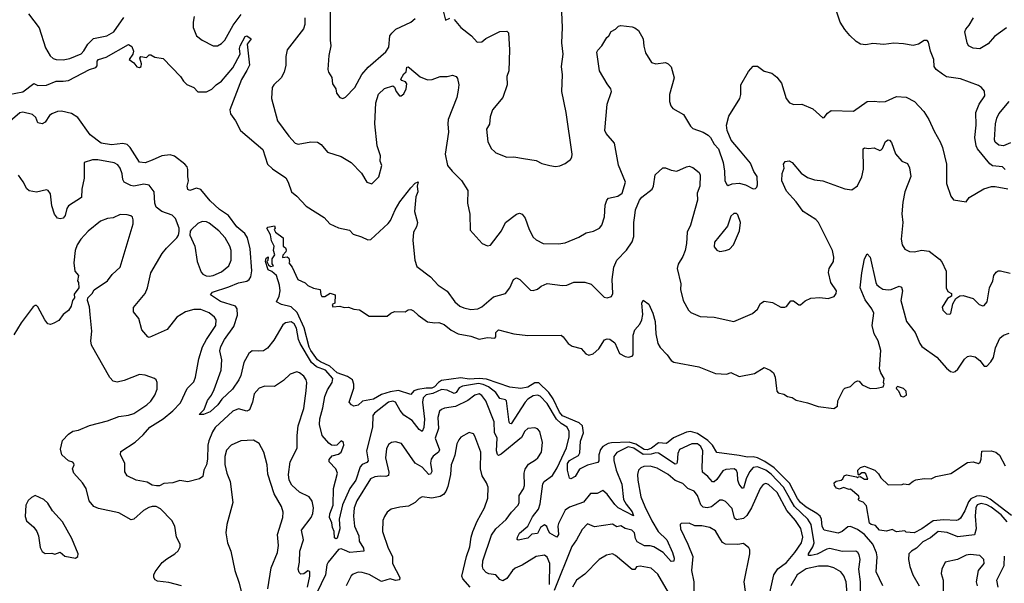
# Model space of a CAD drawing. Extents: x 2133489 to 2292442, y 756223 to 916462.
# Tile 438 of 463: x 2265964 to 2273040, y 869714 to 873762. Entities that reach past the tile are written whole.
import ezdxf

# ---------------------------------------------------------------- set-up
doc = ezdxf.new("R2010")
doc.units = 0

msp = doc.modelspace()

# ---------------------------------------------------------------- linework, layer by layer
at = {"layer": '0CON20XD'}
for points in [[(2268195.6, 873855), (2268194.2, 873615), (2268200, 873575), (2268184.2, 873505.8), (2268178.8, 873405), (2268184.1, 873384.1), (2268206.4, 873346.4), (2268212.3, 873302.3), (2268236.7, 873265), (2268240, 873235), (2268265, 873203.8), (2268285, 873196.2), (2268305.7, 873204.3), (2268372.9, 873275), (2268421.4, 873368.6), (2268468.3, 873421.7), (2268595, 873532), (2268616.4, 873565), (2268624.5, 873645), (2268637.1, 873665), (2268666.6, 873693.4), (2268775, 873744.5), (2268805, 873770.8)], [(2269004.4, 873835), (2269025, 873757.5), (2269055, 873773.1)], [(2269815, 872706.7), (2269845, 872712.5), (2269885, 872730), (2269923, 872757), (2269932.5, 872775), (2269933.3, 872795), (2269891.2, 873095), (2269860, 873245), (2269863.8, 873365), (2269858, 873425), (2269869.2, 873515), (2269860.8, 873595), (2269865.7, 873705), (2269860, 873815)], [(2273045.6, 872685), (2273027.1, 872705), (2272955, 872713.1), (2272936.7, 872726.7), (2272847.7, 872835), (2272837.9, 872855), (2272827.1, 872915), (2272837.9, 873005), (2272834.5, 873095), (2272858.9, 873155), (2272899.2, 873215), (2272898.3, 873248.3), (2272876.7, 873275), (2272855, 873288.8), (2272725, 873337.8), (2272625, 873350.6), (2272595, 873370.8), (2272551.2, 873405), (2272536.1, 873426.1), (2272533.8, 873475), (2272508.8, 873535), (2272495, 873600), (2272485, 873612.5), (2272465, 873613.3), (2272423.6, 873586.4), (2272385, 873576.2), (2272315, 873589.4), (2272245, 873592.2), (2272175, 873584.3), (2272095, 873590), (2272045, 873581.9), (2272005.5, 873585.5), (2271976, 873605), (2271929.4, 873649.4), (2271895, 873692), (2271861.5, 873745), (2271835.4, 873815)], [(2266027.1, 873805), (2266102.9, 873702.9), (2266148.8, 873558.8), (2266183, 873503), (2266203.8, 873483.8), (2266225, 873476.7), (2266275, 873474.6), (2266325, 873483.2), (2266405, 873517.3), (2266425, 873538.5), (2266452.9, 873587.1), (2266493.9, 873626.1), (2266590, 873645), (2266640.9, 873675), (2266711.2, 873778.8)], [(2267218, 873785), (2267210, 873745), (2267210, 873705), (2267233.3, 873645), (2267275, 873613.8), (2267354.4, 873574.4), (2267385, 873574.2), (2267415, 873590), (2267437.8, 873615), (2267497.4, 873722.6), (2267555, 873800)], [(2268013.8, 873775), (2268013.7, 873726.3), (2268003.9, 873696.1), (2267885.8, 873545), (2267876.8, 873496.8), (2267875.6, 873435.6), (2267865.4, 873384.6), (2267843.1, 873345), (2267789.2, 873295), (2267777.5, 873275), (2267774, 873195), (2267815.8, 873035), (2267897.5, 872925), (2267944.5, 872874.5), (2267965, 872868.6), (2268055, 872885.7), (2268105, 872882.9), (2268129.2, 872865), (2268175, 872810), (2268275, 872778), (2268345.8, 872735.8), (2268420.5, 872660.5), (2268457.5, 872595), (2268495, 872582.5), (2268545, 872632.5), (2268565.8, 872715), (2268554, 872745), (2268557.1, 872785), (2268532.5, 872855), (2268515.5, 873015), (2268522.2, 873165), (2268543, 873227), (2268585, 873268.8), (2268645, 873287.5), (2268657, 873277), (2268670, 873245), (2268693.9, 873213.9), (2268705, 873213.8), (2268725, 873228.8), (2268741.4, 873265), (2268745, 873300), (2268735.9, 873315.9), (2268710, 873325), (2268703.3, 873335), (2268725, 873372.5), (2268741.7, 873388.3), (2268745, 873420), (2268755, 873422.5), (2268765, 873416.7), (2268842, 873352), (2268895, 873330.5), (2268927.6, 873332.4), (2268985, 873354.4), (2269035.7, 873354.3), (2269075, 873362.5), (2269100, 873355), (2269110.5, 873340.5), (2269120, 873295), (2269116, 873255), (2269105, 873202.5), (2269043.5, 873045), (2269039.6, 873015), (2269044.6, 872955), (2269022, 872795), (2269038, 872715), (2269071.2, 872675), (2269137.9, 872607.9), (2269183.8, 872535), (2269182.9, 872445), (2269198, 872365), (2269200, 872250), (2269287.5, 872155), (2269325, 872136.7), (2269348.3, 872141.7), (2269425.5, 872244.5), (2269455.6, 872304.4), (2269535, 872363.8), (2269555, 872371.2), (2269574.1, 872364.1), (2269597.3, 872337.3), (2269625.8, 872255), (2269655, 872200), (2269675, 872180), (2269725, 872154.2), (2269835, 872152), (2269885, 872160), (2269981.2, 872198.8), (2270035, 872230), (2270087.3, 872242.7), (2270130, 872265), (2270146.2, 872285), (2270165.6, 872345), (2270171.2, 872428.8), (2270182.5, 872465), (2270195, 872478.9), (2270263.3, 872495), (2270294.3, 872515), (2270316.7, 872595), (2270268.1, 872718.1), (2270238.8, 872875), (2270177.8, 872945), (2270169.5, 872965), (2270185.7, 873154.3), (2270217.5, 873245), (2270212.5, 873265), (2270185, 873301.2), (2270131.5, 873395), (2270112.1, 873527.9), (2270117.5, 873542.5), (2270147, 873573), (2270182.5, 873635), (2270197.5, 873645), (2270215, 873677.5), (2270245, 873693.8), (2270267.5, 873715), (2270285, 873720), (2270365, 873710), (2270385, 873704.2), (2270410.8, 873685), (2270444.3, 873625), (2270448.8, 873571.2), (2270460.8, 873525), (2270505, 873453.8), (2270535, 873444), (2270605, 873453.8), (2270625, 873443.8), (2270645, 873423.3), (2270668.1, 873345), (2270634.4, 873225.6), (2270634.5, 873174.5), (2270642.1, 873142.1), (2270656.7, 873125), (2270735, 873081.2), (2270785, 872996.7), (2270800.9, 872980.9), (2270875, 872954.3), (2270911.3, 872931.3), (2270927.5, 872915), (2270955, 872868), (2270985.4, 872835.4), (2271018.5, 872735), (2271029.4, 872675), (2271032, 872605), (2271045, 872577.5), (2271055, 872570), (2271085, 872582.5), (2271135, 872586.7), (2271180, 872575), (2271235, 872547.5), (2271251.7, 872548.3), (2271261.7, 872558.3), (2271266.7, 872575), (2271263.3, 872635), (2271240.5, 872670.5), (2271215, 872731.2), (2271145, 872818), (2271076.2, 872896.2), (2271047.3, 872965), (2271042.5, 873005), (2271061.2, 873068.8), (2271140, 873195), (2271145.8, 873225), (2271146, 873295), (2271200.3, 873389.7), (2271235, 873428.8), (2271265, 873428.8), (2271315, 873392.9), (2271368.3, 873378.3), (2271405, 873348), (2271439.2, 873305), (2271471.9, 873195), (2271495, 873165.8), (2271527.5, 873152.5), (2271585, 873154.2), (2271665, 873122), (2271735, 873057.5), (2271745, 873060), (2271768.8, 873091.2), (2271795, 873109.2), (2271955, 873104.3), (2272055, 873174.3), (2272105, 873177.1), (2272145, 873171.4), (2272185, 873174.3), (2272265, 873209.2), (2272335, 873204.4), (2272395.4, 873175.4), (2272462.6, 873102.6), (2272498.1, 873045), (2272535, 872960), (2272579.2, 872885), (2272595.7, 872845), (2272625.7, 872725), (2272624.3, 872585), (2272656.7, 872495), (2272675, 872467.5), (2272765, 872452.5), (2272787.5, 872485), (2272893.9, 872546.1), (2272947, 872563), (2272975, 872563.3), (2273065, 872546.7)], [(2269085, 873764.4), (2269135, 873705.6), (2269210, 873645), (2269251.1, 873601.1), (2269285, 873602.9), (2269313.3, 873626.7), (2269415, 873676.9), (2269465, 873678.6), (2269476.6, 873666.6), (2269484.2, 873545.8), (2269480, 873395), (2269465.8, 873354.2), (2269468.1, 873295), (2269435, 873202.5), (2269360.8, 873115), (2269344.4, 873065), (2269338.9, 873011.1), (2269318, 872975), (2269327.5, 872885), (2269354, 872835), (2269375.8, 872815.8), (2269385, 872806.7), (2269465, 872773.8), (2269513.9, 872776.1), (2269585, 872766), (2269675, 872751.2), (2269715, 872730), (2269773.6, 872713.6), (2269815, 872706.7)], [(2273055, 873704.2), (2272968.7, 873641.3), (2272925, 873589.2), (2272865, 873551.9), (2272815, 873558.1), (2272782.5, 873575), (2272772.2, 873595), (2272756.9, 873675), (2272762.9, 873695), (2272787.6, 873722.4), (2272818.9, 873775)], [(2266530, 873475), (2266585, 873493.1), (2266745, 873583.8), (2266768.3, 873568.3), (2266782.5, 873535), (2266777.5, 873515), (2266750, 873475), (2266785, 873452.5), (2266805, 873422.5), (2266825, 873417.5), (2266837.5, 873425), (2266840, 873445), (2266827.5, 873485), (2266833, 873497), (2266875, 873490), (2266895, 873510), (2266905, 873510), (2266935, 873493.8), (2266995, 873483.8), (2267119.2, 873355), (2267140.9, 873320.9), (2267165.9, 873295.9), (2267215, 873273.8), (2267245, 873243.3), (2267305, 873243.8), (2267345, 873264), (2267375.5, 873294.5), (2267415, 873321.4), (2267495.5, 873415), (2267547.5, 873515), (2267543.8, 873555), (2267549.1, 873575), (2267585, 873641.2), (2267595, 873645.8), (2267626.2, 873625), (2267598.9, 873585), (2267614.4, 873435), (2267597, 873397), (2267557, 873333), (2267473.1, 873115), (2267478.6, 873085), (2267515.6, 873035), (2267550.6, 872965), (2267710.2, 872830.2), (2267745.7, 872725), (2267779.7, 872689.7), (2267876.2, 872625), (2267894, 872595), (2267917.1, 872525), (2267955, 872494.5), (2268023.5, 872423.5), (2268150.7, 872340.7), (2268193.5, 872295), (2268254.1, 872265.9), (2268335, 872250), (2268361.4, 872221.4), (2268421.1, 872201.1), (2268465, 872180.5), (2268486.9, 872183.1), (2268612.3, 872297.7), (2268629.4, 872320.6), (2268661.1, 872395), (2268695, 872452.5), (2268774, 872555), (2268805, 872586.7), (2268827.5, 872597.5), (2268821.2, 872565), (2268823.8, 872525), (2268811.4, 872488.6), (2268800, 872385), (2268822, 872305), (2268815.7, 872275), (2268794.5, 872235), (2268789.6, 872175), (2268804, 872035), (2268818.8, 871988.8), (2268915, 871914.3), (2268972, 871855), (2269035, 871810.8), (2269092, 871735), (2269125.8, 871705), (2269155, 871691.2), (2269205, 871679.2), (2269255.9, 871684.1), (2269285, 871699.6), (2269369.1, 871770.9), (2269455, 871796), (2269485, 871836.2), (2269513.4, 871896.6), (2269535, 871908.8), (2269558, 871895), (2269635, 871820), (2269655, 871816), (2269685, 871826), (2269712.4, 871847.6), (2269755, 871867.1), (2269865, 871852.9), (2269895, 871855.8), (2269945, 871876.9), (2270025, 871875.8), (2270071.7, 871861.7), (2270165, 871768.8), (2270185, 871763.3), (2270216.1, 871773.9), (2270226, 871794), (2270221.4, 871895), (2270232.9, 871985), (2270254.3, 872035.7), (2270325, 872106.2), (2270365, 872167.1), (2270376.4, 872205), (2270376.5, 872305), (2270384.3, 872355), (2270390, 872395), (2270417.9, 872465), (2270435, 872488.1), (2270508, 872545), (2270518, 872565), (2270531.7, 872648.3), (2270585, 872697.5), (2270605, 872698.8), (2270645, 872682), (2270686.2, 872673.8), (2270755, 872705.8), (2270775, 872709.2), (2270801.2, 872701.2), (2270848, 872665), (2270854.1, 872644.1), (2270852.5, 872565), (2270833.3, 872515), (2270835.8, 872465), (2270784.5, 872285), (2270760.9, 872235), (2270756.2, 872155), (2270745.4, 872105), (2270729.3, 872060.7), (2270696.5, 872005), (2270688.1, 871975), (2270714.4, 871865), (2270713, 871823), (2270731.2, 871745), (2270770, 871675), (2270787.9, 871657.9), (2270855, 871630), (2270954.3, 871625.7), (2271095, 871594.3), (2271229.5, 871650.5), (2271266.4, 871683.6), (2271287.3, 871722.7), (2271315, 871739.2), (2271375, 871731.4), (2271435, 871698), (2271463.8, 871696.2), (2271475, 871702.5), (2271505, 871742.5), (2271525, 871742.5), (2271563.9, 871713.9), (2271575, 871713.3), (2271607.7, 871742.3), (2271648.8, 871761.2), (2271715, 871766.2), (2271775, 871758.8), (2271816.4, 871773.6), (2271832.5, 871795), (2271833.3, 871815), (2271794, 871875), (2271775.7, 871945), (2271780.8, 871975), (2271812.9, 872025), (2271814.2, 872055.8), (2271805.7, 872105), (2271705, 872306), (2271686.3, 872326.3), (2271593.7, 872383.7), (2271545, 872452.9), (2271475, 872529.2), (2271441.5, 872605), (2271443.4, 872656.6), (2271458.8, 872695), (2271454, 872725), (2271465, 872743.3), (2271493, 872747), (2271515, 872736.7), (2271579.1, 872659.1), (2271625, 872629.2), (2271675, 872610.8), (2271735, 872605.6), (2271895, 872547.8), (2271945, 872540), (2271985, 872568.8), (2272015.7, 872634.3), (2272028.8, 872688.8), (2272026.7, 872835), (2272035, 872841.2), (2272065, 872836.2), (2272105, 872841.2), (2272145, 872823.3), (2272155, 872826.7), (2272165, 872837.5), (2272185, 872886.2), (2272205, 872900), (2272215, 872897.5), (2272229.1, 872879.1), (2272257.7, 872797.7), (2272302.5, 872745), (2272345, 872730), (2272358.3, 872698.3), (2272367.5, 872635), (2272326, 872526), (2272309.8, 872450.2), (2272303.8, 872366.2), (2272310.4, 872305), (2272299.5, 872185), (2272305.5, 872145.5), (2272325, 872112.5), (2272357.8, 872097.8), (2272395, 872095.6), (2272445, 872106.4), (2272499.2, 872099.2), (2272575, 872041.5), (2272591.7, 872021.7), (2272621.2, 871955), (2272623.3, 871835), (2272635, 871810), (2272660, 871795), (2272660, 871775), (2272631.7, 871758.3), (2272593.6, 871696.4), (2272597.5, 871675), (2272625, 871650), (2272645, 871646.7), (2272655, 871652.5), (2272669.3, 871720.7), (2272690.7, 871759.3), (2272720.7, 871779.3), (2272745, 871780), (2272815, 871760), (2272860, 871715), (2272885, 871706.7), (2272895, 871710), (2272917.5, 871735), (2272933, 871837), (2272958.6, 871885), (2272965.8, 871925), (2272980.9, 871949.1), (2272995, 871958.8), (2273012.3, 871957.7), (2273081.3, 871941.3)], [(2265885, 873223.6), (2265985, 873244.5), (2266065, 873303.3), (2266095, 873289.2), (2266155, 873291.8), (2266225, 873321.2), (2266275, 873319.5), (2266315, 873325.8), (2266465, 873404.4), (2266510.7, 873419.3), (2266519.3, 873430.7), (2266520, 873465), (2266530, 873475)], [(2273085, 872876.5), (2273035, 872856.4), (2272999.5, 872859.5), (2272975, 872882.9), (2272969.2, 872899.2), (2272976, 873014), (2272985.4, 873055), (2273000.4, 873085), (2273075.2, 873174.8)], [(2272006.1, 869595), (2272007.2, 869725), (2271995.4, 869814.6), (2272003.5, 869885), (2271998, 869918), (2271987.5, 869935), (2271973.2, 869943.2), (2271875, 869942.4), (2271785, 869963.2), (2271765, 869959), (2271695, 869922.6), (2271652, 869912), (2271633.3, 869913.3), (2271633.3, 869925), (2271663.8, 869975), (2271672.9, 870005), (2271651.5, 870135), (2271629, 870175), (2271530.9, 870265), (2271498.2, 870321.8), (2271452.9, 870405), (2271365, 870497.6), (2271325, 870526.5), (2271265, 870549.8), (2271235.8, 870544.2), (2271209.3, 870515), (2271184.3, 870465), (2271165, 870397.5), (2271155, 870395.7), (2271135, 870425.6), (2271124.7, 870455.3), (2271123.2, 870505), (2271114.7, 870524.7), (2271097.5, 870535), (2271039.5, 870530.5), (2271017.9, 870522.1), (2270975, 870458.5), (2270955, 870443.4), (2270943.1, 870443.1), (2270910.1, 870480.1), (2270871.4, 870511.4), (2270867.5, 870545), (2270872.6, 870665), (2270859.7, 870695), (2270835, 870715.8), (2270795.3, 870714.7), (2270705.5, 870675), (2270693, 870647), (2270688.8, 870581.2), (2270685, 870572.5), (2270675, 870569.3), (2270555, 870648.1), (2270535, 870650.2), (2270501.9, 870641.9), (2270445, 870638), (2270377.2, 870685), (2270335.5, 870694.5), (2270255, 870653.8), (2270234.6, 870625), (2270234.7, 870595), (2270251.1, 870525), (2270291.6, 870425), (2270304.3, 870315), (2270321.3, 870281.3), (2270365, 870227.5), (2270375, 870197.5), (2270265, 870255.8), (2270239.9, 870279.9), (2270185, 870354.5), (2270155, 870380), (2270115, 870358.9), (2270065, 870359.4), (2270015, 870296.9), (2269915, 870261.4), (2269885, 870239.2), (2269835, 870143.8), (2269831.1, 870125), (2269835.3, 870064.7), (2269825, 870045.8), (2269774.1, 870074.1), (2269761.8, 870095), (2269752.3, 870122.3), (2269735, 870134.6), (2269705.4, 870115), (2269685, 870071.5), (2269643.3, 870066.7), (2269615, 870038.7), (2269545, 870022.5), (2269538.8, 870028.8), (2269540.3, 870045), (2269555, 870072.9), (2269614.7, 870125), (2269649.7, 870190.3), (2269692.9, 870245), (2269703.9, 870285), (2269722.3, 870427.7), (2269733.3, 870445), (2269792.9, 870487.1), (2269827.4, 870542.6), (2269893.4, 870686.6), (2269912.8, 870765), (2269913.1, 870805), (2269897.8, 870835), (2269855, 870861.1), (2269822.1, 870892.1), (2269753.7, 871005), (2269705, 871056.8), (2269685, 871064.6), (2269655, 871060), (2269615, 871037.1), (2269597.5, 871015), (2269495, 870858.1), (2269485, 870860.8), (2269481.5, 870871.5), (2269461.5, 871025), (2269455, 871032.2), (2269415, 871041.5), (2269385.1, 871085.1), (2269332.1, 871125), (2269295, 871141.9), (2269262.1, 871147.9), (2269145, 871130.6), (2269121.9, 871118.1), (2269099.3, 871085), (2269085, 871077.3), (2269035, 871100.2), (2268995, 871104.8), (2268932.2, 871077.8), (2268883.7, 871066.3), (2268862.2, 871045), (2268857.8, 871015), (2268872.7, 870892.7), (2268867.2, 870832.7), (2268855, 870804), (2268835, 870817.3), (2268785, 870882.1), (2268725, 870922.2), (2268697.9, 870955), (2268664.2, 871015), (2268645, 871021.1), (2268615, 871015.4), (2268513.7, 870936.3), (2268500.8, 870919.1), (2268498.8, 870835), (2268456, 870665), (2268467.4, 870592.6), (2268458.8, 870581.2), (2268425, 870566.8), (2268410.1, 870549.9), (2268379.8, 870455), (2268335.8, 870394.2), (2268283.5, 870276.5), (2268258.5, 870175), (2268264.2, 870105), (2268245, 870038.1), (2268235, 870032.7), (2268225, 870040), (2268224.2, 870085), (2268210.8, 870115), (2268207.2, 870147.2), (2268189.6, 870185), (2268193.6, 870213.6), (2268216.4, 870275), (2268218.1, 870395), (2268248.1, 870505), (2268235, 870536), (2268187.5, 870585), (2268187.3, 870602.7), (2268210.3, 870629.7), (2268255, 870640.8), (2268273.8, 870655), (2268293.8, 870705), (2268291.2, 870725), (2268275, 870736.2), (2268243.6, 870706.4), (2268225, 870702.5), (2268205, 870706.7), (2268185, 870720), (2268137.5, 870775), (2268118.6, 870855), (2268121.1, 870895), (2268143.3, 870975), (2268155.6, 871055), (2268176.6, 871103.4), (2268209.6, 871155), (2268213.4, 871185), (2268161.2, 871245), (2268097.5, 871267.5), (2268060.2, 871300.2), (2267979, 871435), (2267967, 871465), (2267952.6, 871545), (2267935, 871576.9), (2267915, 871592.8), (2267875, 871585.4), (2267855, 871569.4), (2267788.9, 871461.1), (2267745, 871402), (2267715, 871384.2), (2267681.1, 871381.1), (2267635, 871384.5), (2267609.6, 871365), (2267575, 871299.4), (2267552.2, 871205), (2267538.7, 871175), (2267491.8, 871108.2), (2267416.2, 871035), (2267388.4, 870995), (2267333.5, 870945), (2267285, 870925.6), (2267253.8, 870925), (2267289, 870961), (2267313.7, 871026.3), (2267343.2, 871065), (2267362.1, 871105), (2267410.9, 871245), (2267417.5, 871317.5), (2267402.7, 871382.7), (2267408.5, 871415), (2267435.4, 871465), (2267501.4, 871558.6), (2267528.3, 871638.3), (2267527.5, 871685), (2267513.5, 871703.5), (2267407.6, 871737.6), (2267336, 871785), (2267350, 871805), (2267467.6, 871842.4), (2267535, 871870.8), (2267595, 871884), (2267613.7, 871896.3), (2267625.8, 871914.2), (2267631.7, 871958.3), (2267619.7, 872115), (2267601.8, 872195), (2267581.5, 872225), (2267523.3, 872273.3), (2267464.2, 872355), (2267399.5, 872399.5), (2267331.6, 872461.6), (2267265, 872541.3), (2267235, 872552.5), (2267185.8, 872535.8), (2267172.1, 872542.1), (2267166.4, 872565), (2267177.2, 872605), (2267170.8, 872635), (2267172.2, 872685), (2267166.9, 872705), (2267150, 872725), (2267075, 872782.2), (2267045, 872791.8), (2266985, 872784), (2266915, 872753.1), (2266865, 872734), (2266825, 872737.8), (2266758.5, 872845), (2266735, 872865.4), (2266705, 872871.8), (2266623.5, 872863.5), (2266549.2, 872875), (2266471.1, 872935), (2266380.3, 873060.3), (2266335, 873087.7), (2266265, 873105.6), (2266235, 873101.9), (2266193.4, 873086.6), (2266177, 873073), (2266146.2, 873025), (2266125, 873014), (2266095, 873021.2), (2266078.7, 873058.7), (2266055, 873080.8), (2265985, 873098.6), (2265965, 873092.5), (2265896.2, 873033.8)], [(2268031.2, 869685), (2268049.3, 869765), (2268048.3, 869798.3), (2268035, 869804), (2268005, 869782.5), (2267985, 869780), (2267971.1, 869791.1), (2267965.6, 869815), (2267975.4, 869865), (2267976.1, 869945), (2268002.5, 870025), (2267989.6, 870095), (2268057.9, 870185), (2268071.2, 870215), (2268076.1, 870256.1), (2268065, 870303.8), (2268044.7, 870334.7), (2267975, 870368.8), (2267919, 870419), (2267900, 870455), (2267895.3, 870495), (2267907.3, 870585), (2267957.5, 870685), (2267957.5, 870775), (2267965.4, 870845), (2268005, 870970), (2268022.7, 871095), (2268026.9, 871155), (2268022.5, 871175), (2268005, 871202), (2267975, 871226), (2267955, 871232), (2267906.7, 871215), (2267860.2, 871169.8), (2267795, 871127.1), (2267725, 871128.6), (2267685, 871114), (2267648.6, 871075), (2267637.7, 871015), (2267615, 870958.6), (2267595, 870950.9), (2267535, 870967.1), (2267495, 870949.1), (2267367.7, 870832.3), (2267348.2, 870801.8), (2267323.5, 870736.5), (2267314.7, 870705), (2267313.9, 870605), (2267306.2, 870565), (2267286.4, 870525), (2267280.3, 870479.7), (2267256.2, 870463.8), (2267173.1, 870443.1), (2267115, 870451.2), (2267065, 870435.8), (2266998.8, 870431.2), (2266967.3, 870412.7), (2266947.5, 870412.5), (2266915, 870418.6), (2266880, 870440), (2266800, 870455), (2266735, 870486.2), (2266718, 870515), (2266718, 870575), (2266687.7, 870637.7), (2266689.7, 870660.3), (2266793.3, 870726.7), (2266850.4, 870779.6), (2266898.5, 870835), (2266994.8, 870895.2), (2267065, 870951.2), (2267119.7, 871010.3), (2267167.6, 871112.4), (2267215, 871160.6), (2267228.2, 871195), (2267250, 871325), (2267278.3, 871411.7), (2267305.2, 871464.8), (2267372.7, 871565), (2267375.5, 871605), (2267364.2, 871625), (2267325.8, 871655.8), (2267265, 871680.4), (2267215, 871679.2), (2267155.4, 871664.6), (2267092.2, 871625), (2267024.3, 871535.7), (2266895, 871478.8), (2266884.2, 871484.2), (2266841.2, 871535), (2266818.8, 871615), (2266782.5, 871662.5), (2266782.5, 871695), (2266865.8, 871795), (2266881.9, 871835), (2266906.9, 871943.1), (2266987.4, 872082.6), (2267018.3, 872121.7), (2267093.8, 872195), (2267103.8, 872215), (2267110.7, 872239.3), (2267108.8, 872265), (2267082.7, 872332.7), (2267058.3, 872358.3), (2266985, 872384), (2266945, 872416.2), (2266933.6, 872445), (2266930.9, 872525), (2266895, 872573.1), (2266855, 872579.6), (2266785, 872566.6), (2266761.7, 872571.7), (2266715, 872595.6), (2266703.6, 872613.6), (2266699.2, 872655), (2266685, 872696), (2266668.3, 872718.3), (2266643, 872733), (2266524.5, 872755.5), (2266485.6, 872754.4), (2266427.5, 872735), (2266426.6, 872623.4), (2266411.1, 872545), (2266407.5, 872485), (2266313.8, 872425), (2266302, 872405), (2266290, 872355), (2266275, 872336.2), (2266255, 872332), (2266235, 872336.2), (2266212.5, 872365), (2266194.3, 872425), (2266185, 872510), (2266167.5, 872535), (2266155, 872540), (2266085, 872523.3), (2266032.3, 872532.3), (2266015, 872546.7), (2265988.3, 872598.3), (2265953.8, 872645)], [(2266270.7, 870739.3), (2266314.3, 870785.7), (2266345, 870806.2), (2266386.5, 870813.5), (2266465, 870848.1), (2266595, 870880), (2266675, 870911.2), (2266745, 870921.2), (2266785, 870933.8), (2266876.2, 870995), (2266905, 871021.2), (2266934.2, 871065.8), (2266950.9, 871109.1), (2266950.8, 871155), (2266944.2, 871174.2), (2266932.5, 871185), (2266865, 871208.6), (2266825, 871212.2), (2266715, 871170), (2266665, 871159.2), (2266635, 871166.2), (2266610.9, 871190.9), (2266480.6, 871425), (2266474.4, 871455), (2266480.8, 871525), (2266470.8, 871645), (2266465, 871700), (2266450, 871745), (2266452.5, 871765), (2266483.9, 871796.1), (2266498.3, 871821.7), (2266595, 871886), (2266629.1, 871930.9), (2266685.6, 871984.4), (2266778.9, 872295), (2266780, 872325), (2266773.2, 872343.2), (2266763, 872353), (2266735, 872360.8), (2266685, 872361.4), (2266635, 872338.6), (2266595, 872334.3), (2266544.2, 872315), (2266456.2, 872243.8), (2266402.9, 872185), (2266375.5, 872144.5), (2266363.3, 872105), (2266352.9, 872015), (2266360, 871955), (2266386.7, 871925), (2266380, 871885), (2266387, 871873), (2266387.5, 871835), (2266355, 871790), (2266357.5, 871765), (2266343.3, 871745), (2266332.5, 871705), (2266315, 871672.5), (2266275, 871643.3), (2266245, 871600), (2266208.3, 871581.7), (2266185, 871572), (2266165, 871577.5), (2266143.3, 871605), (2266095, 871700), (2266085, 871710), (2266075, 871710), (2266060.7, 871699.3), (2265973.8, 871585), (2265921.2, 871498.8)], [(2270995, 872096.7), (2271035, 872103.8), (2271065, 872113.8), (2271093.8, 872145), (2271138, 872245), (2271143.8, 872305), (2271125, 872360), (2271115, 872370), (2271095, 872370), (2271075, 872350), (2271050.5, 872279.5), (2270956.2, 872165), (2270955, 872130), (2270975, 872106.7), (2270995, 872096.7)], [(2267325, 871919.6), (2267355, 871924.6), (2267415, 871951.5), (2267466.1, 871993.9), (2267483.3, 872035), (2267482.5, 872105), (2267473.5, 872135), (2267439.5, 872195), (2267395.7, 872245), (2267325, 872300.8), (2267305, 872310), (2267275, 872312), (2267245, 872298.8), (2267197, 872253), (2267188.3, 872241.7), (2267186.7, 872215), (2267222, 872135), (2267239.4, 872025), (2267268.5, 871948.5), (2267280, 871935), (2267303.1, 871923.1), (2267325, 871919.6)], [(2267835.7, 871815), (2267831.4, 871855), (2267808, 871925), (2267775, 871953.8), (2267750, 871965), (2267730, 872025), (2267735, 872050), (2267748.3, 872058.3), (2267747, 872033), (2267740, 872025), (2267751.7, 872001.7), (2267765, 871990), (2267787.5, 871995), (2267778.3, 872008.3), (2267777.5, 872045), (2267796.1, 872073.9), (2267787.5, 872105), (2267792.5, 872135), (2267773.6, 872173.6), (2267766, 872216), (2267740, 872265), (2267747.5, 872272.5), (2267795, 872280), (2267800, 872265), (2267793.3, 872255), (2267802.5, 872235), (2267856.2, 872195), (2267857.5, 872135), (2267873, 872123), (2267879.3, 872109.3), (2267876.1, 872093.9), (2267855, 872070), (2267853, 872053), (2267885, 872057.5), (2267898.3, 872048.3), (2267902.5, 872025), (2267897.5, 872015), (2267921.2, 871985), (2267963.3, 871895), (2268015, 871872.5), (2268035, 871853.3), (2268075, 871833.3), (2268123, 871823), (2268127, 871787), (2268135, 871773.3), (2268156.4, 871773.6), (2268195, 871796.7), (2268230, 871785), (2268227.5, 871725), (2268210, 871715), (2268215, 871700), (2268265, 871703.3), (2268295, 871693.8), (2268326.1, 871696.1), (2268365, 871683.3), (2268405, 871678.8), (2268475, 871631.2), (2268605, 871633.3), (2268630, 871655), (2268657, 871667), (2268735, 871662.5), (2268755, 871676.7), (2268775, 871680), (2268795, 871671.2), (2268828.3, 871638.3), (2268895, 871592), (2268946.4, 871583.6), (2268975, 871587.5), (2269015, 871573.3), (2269065, 871531.2), (2269115, 871506.2), (2269205, 871488.8), (2269265, 871466.2), (2269325, 871480), (2269377.5, 871475), (2269386.7, 871485), (2269386.7, 871515), (2269405, 871533.8), (2269515, 871504.3), (2269615, 871494.3), (2269855, 871496), (2269870, 871485), (2269905, 871436.7), (2269935, 871416.7), (2269998.9, 871398.9), (2270032.7, 871362.7), (2270055, 871351.2), (2270085, 871362), (2270125, 871397.5), (2270167.3, 871462.7), (2270185, 871470), (2270205, 871467.5), (2270241.1, 871441.1), (2270274.2, 871365), (2270315, 871342.9), (2270338.7, 871338.7), (2270365, 871344.3), (2270372, 871355), (2270371.9, 871495), (2270385.7, 871535), (2270421.5, 871575), (2270433.8, 871605), (2270442.1, 871645), (2270434.2, 871725.8), (2270445, 871747.5), (2270485, 871717.5), (2270514.1, 871654.1), (2270531.4, 871595), (2270534.5, 871505), (2270550.6, 871435), (2270567, 871407), (2270616, 871355), (2270645, 871314.2), (2270665, 871302), (2270845, 871268.6), (2270965, 871221.2), (2271045, 871216.7), (2271075, 871227.5), (2271135, 871200), (2271245, 871220), (2271315, 871263.3), (2271357.5, 871245), (2271381.2, 871225), (2271393.8, 871195), (2271402.5, 871112.5), (2271404.1, 871094.1), (2271415, 871081.2), (2271455, 871072.9), (2271482, 871055), (2271515, 871048.5), (2271545, 871029.7), (2271625, 871010.9), (2271702.6, 870982.6), (2271815, 870969.6), (2271840, 870985), (2271842.5, 871025), (2271884.2, 871105.8), (2271895, 871116.2), (2271935, 871126.7), (2271965, 871157.5), (2271985, 871167.5), (2271996.4, 871166.4), (2272018.8, 871138.8), (2272075, 871113.8), (2272125, 871114), (2272170, 871125), (2272177.5, 871145), (2272172.5, 871155), (2272177.5, 871185), (2272153.3, 871225), (2272143.8, 871255), (2272152, 871385), (2272132.5, 871455), (2272105.8, 871505), (2272089.2, 871565), (2272101.2, 871655), (2272088.8, 871685), (2272039.9, 871749.9), (2272003.9, 871835), (2272015.5, 871944.5), (2272035.5, 872044.5), (2272055, 872080), (2272076, 872055), (2272116.2, 871875), (2272125, 871856.7), (2272145, 871840), (2272166.1, 871826.1), (2272205, 871820.8), (2272227, 871823), (2272285, 871848.8), (2272300.5, 871840.5), (2272308.6, 871815), (2272295.7, 871745), (2272338, 871595), (2272398.6, 871515), (2272432.1, 871435), (2272447.3, 871415), (2272555, 871338.9), (2272625, 871259.2), (2272654, 871235), (2272675, 871230), (2272686, 871235), (2272705, 871252.5), (2272755, 871324.3), (2272775, 871342.5), (2272795, 871347.5), (2272831.2, 871341.2), (2272864, 871315), (2272895, 871272.5), (2272915, 871273.8), (2272944.2, 871305), (2272961.4, 871335), (2272975.7, 871405), (2273007.1, 871475), (2273034, 871495), (2273075, 871510)], [(2272167.9, 869695), (2272118.9, 869795), (2272125.6, 869904.4), (2272121.4, 869931.4), (2272095.5, 869995.5), (2272034.7, 870065), (2271985, 870100), (2271935, 870121.2), (2271915, 870118.9), (2271874.2, 870085), (2271845.3, 870074.7), (2271745, 870094.3), (2271731.2, 870121.2), (2271725.2, 870175.2), (2271716.7, 870195), (2271693.2, 870215), (2271615, 870260), (2271574.8, 870295), (2271553.4, 870323.4), (2271495, 870433), (2271385, 870542.8), (2271318.7, 870588.7), (2271265, 870615.2), (2271235, 870622.9), (2271195, 870619.6), (2271135, 870631.9), (2270975, 870653.5), (2270943.2, 870705), (2270908.2, 870738.2), (2270835, 870789.7), (2270785, 870804.8), (2270755, 870799.4), (2270662.8, 870757.2), (2270613.3, 870716.7), (2270555, 870722), (2270505, 870684.3), (2270475, 870672.1), (2270451.4, 870675), (2270392.9, 870712.9), (2270345, 870728.1), (2270216.5, 870723.5), (2270192.4, 870717.6), (2270155, 870696.6), (2270137.7, 870675), (2270125.8, 870635.8), (2270126.1, 870593.9), (2270118.5, 870581.5), (2270045, 870561.5), (2269986.2, 870533.8), (2269955, 870481.5), (2269925, 870462.9), (2269915, 870467.5), (2269901.8, 870525), (2269901.8, 870575), (2269915.5, 870595), (2269953.3, 870616.7), (2269979.5, 870630.5), (2269990, 870650), (2269993, 870735), (2270016.6, 870795), (2270007.3, 870845), (2269985.3, 870865.3), (2269865, 870916.2), (2269843.8, 870943.8), (2269797.4, 871037.4), (2269766.9, 871085), (2269695, 871153.8), (2269665.5, 871154.5), (2269615, 871121.6), (2269565, 871112.7), (2269485, 871123.5), (2269318.7, 871178.7), (2269265, 871184.3), (2269195, 871179), (2269135, 871190), (2268995, 871170.3), (2268973.5, 871156.5), (2268945, 871125.2), (2268925, 871116.1), (2268883.8, 871116.2), (2268825, 871105.2), (2268797.3, 871095), (2268775, 871069.5), (2268685, 871098.4), (2268625, 871088.5), (2268565, 871068.7), (2268506.7, 871035), (2268427.9, 871022.1), (2268395, 870993.3), (2268365, 870986.2), (2268348.8, 870995), (2268330.8, 871015), (2268365.4, 871115), (2268364.4, 871145), (2268354.4, 871175), (2268319.8, 871199.8), (2268245, 871224.9), (2268192, 871272), (2268125, 871303.2), (2268105, 871319.4), (2268055.8, 871385), (2268045, 871408.5), (2268008.6, 871548.6), (2267957.9, 871657.9), (2267915, 871698.8), (2267845, 871716.7), (2267810, 871735), (2267828.6, 871775), (2267835.7, 871815)], [(2272315, 871053.3), (2272336.7, 871065), (2272335, 871092.5), (2272315, 871113.3), (2272271.7, 871128.3), (2272263, 871117), (2272265, 871110), (2272280, 871095), (2272297, 871057), (2272315, 871053.3)], [(2269771.7, 869705), (2269773.8, 869855), (2269755, 869900.6), (2269735, 869914.6), (2269675, 869905.4), (2269575, 869844.5), (2269525, 869823.1), (2269505, 869805.7), (2269465, 869748.2), (2269435, 869731.9), (2269415, 869741.4), (2269385, 869774.4), (2269335, 869781.1), (2269315, 869790.6), (2269295, 869814), (2269288.8, 869835), (2269292.7, 869875), (2269355, 870060), (2269386.4, 870105), (2269459.4, 870170.6), (2269499.2, 870225), (2269545.7, 870274.3), (2269552.3, 870295), (2269552.5, 870345), (2269585, 870392.9), (2269592.3, 870415), (2269589.7, 870505), (2269596.3, 870533.7), (2269620.8, 870569.1), (2269670.2, 870599.8), (2269687.1, 870615), (2269712.9, 870655), (2269721.4, 870725), (2269702.5, 870805), (2269685, 870824), (2269665, 870830.8), (2269614.5, 870825.5), (2269595, 870806), (2269569, 870761), (2269425, 870641.2), (2269405, 870631.9), (2269397.8, 870637.8), (2269390.8, 870665), (2269394.7, 870755), (2269377.1, 870797.1), (2269373.7, 870873.7), (2269312.9, 871025), (2269285, 871063.5), (2269265, 871073.6), (2269235.8, 871065), (2269185, 871026.4), (2269096.2, 870983.8), (2269017.4, 870972.6), (2268995, 870962.9), (2268981.1, 870948.9), (2268967.7, 870905), (2268972.6, 870825), (2268948.8, 870755), (2268981.7, 870671.7), (2268974.6, 870655), (2268935, 870626), (2268919.7, 870605), (2268916.2, 870576.2), (2268924.6, 870515.4), (2268915, 870498.1), (2268905, 870495.6), (2268855, 870547.5), (2268807, 870577), (2268706.9, 870716.9), (2268665, 870729.2), (2268635, 870724.2), (2268615, 870711.2), (2268600, 870680), (2268593.5, 870615), (2268617.5, 870512.5), (2268615, 870486.7), (2268595, 870479.5), (2268555, 870483.5), (2268515, 870478), (2268485, 870463.3), (2268387.1, 870305), (2268368.2, 870255), (2268362.2, 870195), (2268369.7, 870125), (2268400, 870055), (2268403.3, 870015), (2268434.4, 869965), (2268435.8, 869945), (2268335.2, 869934.8), (2268298.3, 869951.7), (2268275, 869961.9), (2268255, 869955.2), (2268181.1, 869865), (2268171, 869845), (2268160.3, 869775), (2268098.8, 869645)], [(2269201.1, 869685), (2269149.1, 869745), (2269142, 869765), (2269174.6, 869905), (2269198.8, 869975), (2269207.9, 870045), (2269219.6, 870085), (2269251.2, 870158.8), (2269303.6, 870256.4), (2269327.5, 870325), (2269330, 870405), (2269319.2, 870435), (2269288.5, 870485), (2269275.4, 870535), (2269278.9, 870655), (2269235, 870770), (2269225, 870786), (2269195, 870795.8), (2269135, 870762.5), (2269120, 870745), (2269104.6, 870715.4), (2269090.5, 870635), (2269078.5, 870601.5), (2269065.6, 870564.4), (2269058.9, 870495), (2269041.1, 870408.9), (2269026.9, 870373.1), (2269009.5, 870350.5), (2268985, 870337.8), (2268925.5, 870324.5), (2268855, 870334), (2268835, 870323.8), (2268805, 870294), (2268756.7, 870266.7), (2268695, 870260), (2268632.5, 870245), (2268605, 870223.3), (2268585.8, 870194.2), (2268574.2, 870165), (2268572.2, 870085), (2268610.8, 869965), (2268641.9, 869905), (2268643.3, 869855), (2268695.6, 869755), (2268692.2, 869737.8), (2268665, 869732.9), (2268625, 869745.4), (2268565, 869725.4), (2268475, 869776.7), (2268425, 869791.9), (2268395, 869792.9), (2268359.7, 869780.3), (2268345, 869768), (2268309.4, 869695)], [(2267125.3, 869694.7), (2267035, 869718.4), (2266955, 869728.6), (2266937.3, 869737.3), (2266928, 869755), (2266927.5, 869775), (2266937.1, 869795), (2266988.1, 869861.9), (2267020.5, 869889.5), (2267079.2, 869925), (2267102.4, 869947.6), (2267118, 869975), (2267115.7, 869995), (2267091.2, 870045), (2267079.5, 870125), (2267058.1, 870165), (2266975, 870249.4), (2266945, 870264.3), (2266915, 870265.7), (2266890.9, 870259.1), (2266854.5, 870235.5), (2266785, 870174), (2266765, 870170), (2266675, 870220), (2266530.2, 870250.2), (2266495.3, 870265.3), (2266463.1, 870305), (2266442, 870395), (2266415.5, 870435.5), (2266352, 870505), (2266343.8, 870535), (2266356.2, 870565), (2266353.3, 870575), (2266345, 870583.3), (2266315, 870592.5), (2266265.7, 870635.7), (2266256.9, 870676.9), (2266270.7, 870739.3)], [(2267746.3, 869673.6), (2267770.9, 869825), (2267816.9, 869935), (2267824.4, 869985), (2267815.5, 870065), (2267855.6, 870185), (2267858.1, 870225), (2267844.5, 870264.5), (2267791.9, 870355), (2267747, 870497), (2267743.3, 870565), (2267718.1, 870655), (2267685, 870716.7), (2267645, 870742), (2267553.6, 870736.4), (2267483.8, 870706.2), (2267450.4, 870669.6), (2267438.2, 870625), (2267438, 870568), (2267451.1, 870505), (2267476, 870445), (2267495.5, 870294.5), (2267452.7, 870135), (2267445.6, 870075.6), (2267457.1, 870005), (2267480, 869945), (2267509.2, 869805), (2267541.4, 869715), (2267555.6, 869655)], [(2273091.4, 870201.4), (2272938.2, 870318.2), (2272911.4, 870331.4), (2272865, 870341), (2272840.9, 870339.1), (2272799.7, 870320.3), (2272782.4, 870297.6), (2272757.4, 870235), (2272725, 870180.6), (2272710.8, 870169.1), (2272695, 870164.8), (2272605, 870170.2), (2272527.9, 870162.1), (2272448, 870105), (2272392.5, 870075), (2272335, 870080), (2272325, 870090), (2272265, 870082.5), (2272235, 870100), (2272193.2, 870086.8), (2272143.8, 870095), (2272115, 870128), (2272083.3, 870135), (2272071.2, 870145), (2272049.5, 870269.5), (2272026, 870296), (2272000, 870305), (2271990, 870315), (2271997.5, 870325), (2271995, 870340), (2271935, 870390), (2271925, 870387.5), (2271885, 870402.5), (2271855, 870390), (2271835, 870397.5), (2271818.8, 870415), (2271816.7, 870435), (2271832.3, 870447.7), (2271867.5, 870455), (2271880, 870465), (2271890, 870485), (2271905, 870492.5), (2271977.5, 870477.5), (2271985, 870470), (2271991.7, 870478.3), (2272005, 870480), (2272035, 870462.5), (2272058.3, 870461.7), (2272045, 870500), (2272035, 870507.5), (2272015, 870507.5), (2271995, 870490), (2271990, 870495), (2271987.5, 870525), (2272007.5, 870545), (2272035, 870553.8), (2272110, 870525), (2272135, 870500), (2272151.7, 870471.7), (2272205, 870420), (2272305, 870422.5), (2272315, 870427.5), (2272355, 870422.5), (2272385, 870446.2), (2272405, 870455.8), (2272465, 870465.6), (2272515, 870464.2), (2272548.6, 870481.4), (2272655, 870502.2), (2272775, 870581.4), (2272815, 870585.7), (2272855, 870572.9), (2272866.4, 870583.6), (2272874.3, 870605), (2272878.3, 870661.7), (2272945.2, 870665.2), (2272978, 870655), (2273005.7, 870635), (2273045, 870556.2)], [(2271354.6, 869644.6), (2271383.3, 869775), (2271412.2, 869817.8), (2271475, 869863.3), (2271535, 869933.9), (2271582.7, 870005), (2271592.6, 870045), (2271576.5, 870106.5), (2271538.3, 870165), (2271475.9, 870235.9), (2271408.1, 870365), (2271345, 870423.9), (2271325, 870430), (2271306.2, 870423.8), (2271285.3, 870394.7), (2271223.9, 870255), (2271190.1, 870199.9), (2271165, 870179.3), (2271115, 870169.1), (2271101.8, 870181.8), (2271085, 870250.6), (2271035, 870301.4), (2271015, 870311.4), (2270995, 870311.4), (2270936.2, 870263.8), (2270905, 870255.3), (2270875, 870261.5), (2270858.1, 870278.1), (2270835, 870344), (2270810.8, 870375), (2270765.3, 870395.3), (2270729.6, 870429.6), (2270675, 870452), (2270624, 870494), (2270545, 870540.6), (2270495, 870556), (2270448.3, 870551.7), (2270427.4, 870542.6), (2270410.8, 870525), (2270404.4, 870495), (2270407.3, 870455), (2270428.5, 870335), (2270455.3, 870265.3), (2270507.9, 870162.1), (2270553.1, 870085), (2270615.3, 870025), (2270655.8, 869935), (2270666.9, 869895), (2270665, 869873.3), (2270645, 869871.1), (2270587.5, 869935), (2270520.4, 869975), (2270495, 869982.8), (2270455, 869982.9), (2270401.8, 870011.8), (2270388.5, 870035), (2270382.9, 870075), (2270364, 870095), (2270315, 870108.2), (2270284.2, 870125.8), (2270255, 870120), (2270225, 870137.9), (2270095, 870119.5), (2270045, 870141.2), (2270005, 870100.8), (2269965.6, 870025), (2269931.7, 869978.3), (2269805, 869662.5)], [(2266365, 869893.8), (2266382.5, 869905), (2266383.8, 869925), (2266338, 870035), (2266270, 870155), (2266200, 870235), (2266165, 870290), (2266136.4, 870316.4), (2266075, 870343.3), (2266049.3, 870330.7), (2266025, 870307.5), (2266008.8, 870275), (2266002.3, 870192.3), (2266012.7, 870162.7), (2266065, 870116.7), (2266086, 870085), (2266097.5, 870055), (2266111.7, 869971.7), (2266125, 869942.5), (2266147, 869927), (2266195, 869930), (2266215, 869923.3), (2266255, 869937.5), (2266288.3, 869908.3), (2266365, 869893.8)], [(2273059.7, 870155), (2273016.4, 870205), (2272945, 870260.6), (2272915, 870276.3), (2272873.5, 870286.5), (2272845, 870278.2), (2272834.7, 870255), (2272830, 870195), (2272837.9, 870105), (2272825, 870062.5), (2272705, 870048.2), (2272628.2, 870078.2), (2272565, 870084.7), (2272509.5, 870040.5), (2272455, 870010.3), (2272410, 869965), (2272373.5, 869945), (2272354.6, 869925), (2272350.4, 869885), (2272360.6, 869835), (2272383.2, 869775), (2272426.9, 869695)], [(2271181.1, 869655), (2271169.5, 869725), (2271211.2, 869925), (2271210, 869955), (2271205, 869967.5), (2271165, 870000), (2271125, 869992), (2271035, 869995.6), (2271015, 870007.1), (2270990.5, 870045), (2270965, 870090.6), (2270923.8, 870113.8), (2270866, 870126), (2270815, 870126.9), (2270775, 870145.5), (2270717, 870143), (2270710, 870135), (2270712, 870105), (2270766.5, 869995), (2270800.4, 869905), (2270792.8, 869805), (2270808.9, 869725), (2270807.6, 869622.4)], [(2270627.1, 869647.1), (2270548.9, 869778.9), (2270501.7, 869821.7), (2270423.2, 869836.8), (2270397.7, 869832.3), (2270385, 869812.5), (2270365, 869812.7), (2270245, 869914.2), (2270224.3, 869924.3), (2270180, 869915), (2270128, 869885), (2270025, 869780), (2269965, 869737.1), (2269937.5, 869685)], [(2272847.5, 869695), (2272839.1, 869725), (2272853.5, 869805), (2272895.7, 869855), (2272892, 869885), (2272865, 869912), (2272795, 869920), (2272765, 869914.4), (2272704.6, 869885.4), (2272615, 869866.2), (2272590, 869815), (2272586, 869785), (2272600, 869735), (2272601.4, 869625)], [(2272995, 869686.2), (2272985.9, 869735), (2273038.8, 869841.2), (2273042.5, 869907.5)], [(2271921, 869525), (2271902.7, 869725), (2271886.3, 869766.3), (2271864.7, 869794.7), (2271815, 869823.6), (2271775, 869836.2), (2271705, 869835.9), (2271615, 869817.7), (2271551.1, 869775), (2271505.4, 869695)]]:
    msp.add_lwpolyline(points, dxfattribs=at)

doc.saveas('drawing.dxf')
